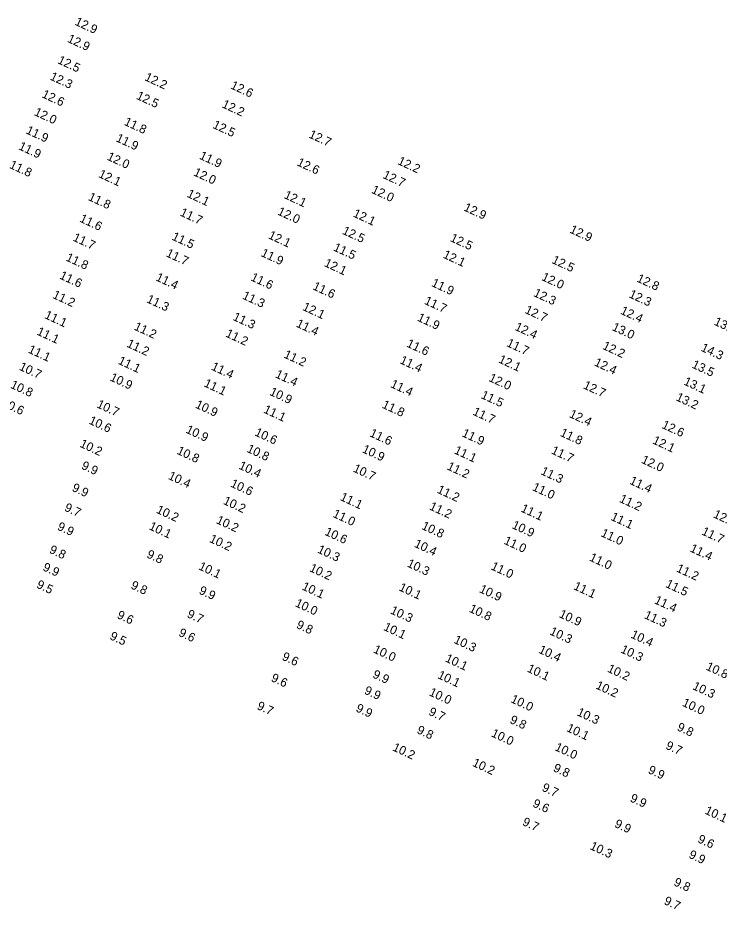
# Model space of a CAD drawing. Extents: x 988130 to 1132882, y 654656 to 841453.
# Drawn here: x 1100769 to 1101168, y 701247 to 701755 of the extents above; entities that cross this region are included whole.
import ezdxf

# ---------------------------------------------------------------- set-up
doc = ezdxf.new("R2010")
doc.units = 0
doc.layers.add('V-TOPO-SOUN', color=7, linetype='Continuous')

msp = doc.modelspace()

# ---------------------------------------------------------------- texts
at = {"layer": 'V-TOPO-SOUN'}
for s, p in [('12.9 ', (1100800.82, 701750.7)), ('12.9 ', (1100796.54, 701740.96)), ('12.5 ', (1100791.01, 701728.78)), ('12.3 ', (1100786.67, 701719.47)), ('12.2 ', (1100840.6, 701719.11)), ('12.6 ', (1100889.58, 701714.43)), ('12.6 ', (1100782.01, 701709.39)), ('12.5 ', (1100835.85, 701708.49)), ('12.2 ', (1100884.62, 701703.67)), ('12.0 ', (1100777.63, 701699.23)), ('11.8 ', (1100828.89, 701693.7)), ('11.9 ', (1100772.94, 701688.84)), ('12.5 ', (1100879.39, 701691.94)), ('11.9 ', (1100824.23, 701684.35)), ('12.7 ', (1100934.13, 701686.48)), ('11.9 ', (1100768.74, 701679.76)), ('12.0 ', (1100819.14, 701673.86)), ('11.9 ', (1100871.78, 701674.38)), ('11.8 ', (1100763.52, 701669.15)), ('12.6 ', (1100927.4, 701670.6)), ('12.2 ', (1100984.77, 701671.32)), ('12.1 ', (1100814.3, 701663.94)), ('12.0 ', (1100868.45, 701664.91)), ('12.7 ', (1100976.32, 701663.42)), ('12.1 ', (1100864.7, 701652.68)), ('12.1 ', (1100920.02, 701651.97)), ('12.0 ', (1100969.86, 701654.97)), ('11.8 ', (1100808.43, 701650.86)), ('11.7 ', (1100860.76, 701642.03)), ('12.0 ', (1100916.31, 701642.61)), ('12.9 ', (1101022.44, 701644.92)), ('11.6 ', (1100803.52, 701638.55)), ('12.1 ', (1100959.36, 701641.47)), ('12.5 ', (1100953.23, 701631.64)), ('12.9 ', (1101082.83, 701632.31)), ('11.7 ', (1100799.68, 701627.77)), ('11.5 ', (1100856.09, 701628.31)), ('12.1 ', (1100911.06, 701629.06)), ('12.5 ', (1101014.69, 701627.5)), ('11.5 ', (1100948.13, 701622.15)), ('11.8 ', (1100795.7, 701616.4)), ('11.7 ', (1100852.78, 701618.81)), ('11.9 ', (1100906.88, 701618.95)), ('12.1 ', (1101010.61, 701618.04)), ('12.1 ', (1100942.89, 701613.24)), ('12.5 ', (1101072.65, 701614.99)), ('11.6 ', (1100792.12, 701606.14)), ('11.4 ', (1100846.92, 701605.09)), ('11.6 ', (1100901.02, 701605.14)), ('11.9 ', (1101004.02, 701601.87)), ('12.0 ', (1101066.78, 701605.3)), ('12.8 ', (1101121.02, 701604.46)), ('11.6 ', (1100936.35, 701599.99)), ('12.3 ', (1101062.19, 701596.18)), ('11.2 ', (1100788.13, 701595.11)), ('11.3 ', (1100841.68, 701592.65)), ('11.3 ', (1100896.27, 701594.7)), ('11.7 ', (1100999.98, 701591.76)), ('12.3 ', (1101116.56, 701595.47)), ('12.1 ', (1100930.54, 701588.28)), ('12.7 ', (1101057.27, 701586.55)), ('12.4 ', (1101111.74, 701586.11)), ('11.1 ', (1100783.54, 701583.61)), ('11.3 ', (1100890.86, 701582.59)), ('11.9 ', (1100995.95, 701582.16)), ('11.2 ', (1100834.56, 701577.06)), ('11.4 ', (1100926.94, 701578.74)), ('12.4 ', (1101051.55, 701576.9)), ('13.0 ', (1101106.93, 701576.78)), ('13.7 ', (1101165.05, 701579.88)), ('11.1 ', (1100779.14, 701574.25)), ('11.2 ', (1100886.73, 701573.1)), ('11.2 ', (1100830.38, 701567.31)), ('11.6 ', (1100989.84, 701567.4)), ('11.7 ', (1101046.83, 701567.66)), ('12.2 ', (1101101.53, 701566.08)), ('11.1 ', (1100774.17, 701564.01)), ('11.2 ', (1100919.89, 701561.17)), ('14.3 ', (1101157.56, 701565.01)), ('11.1 ', (1100825.45, 701557.59)), ('11.4 ', (1100986.01, 701557.91)), ('12.1 ', (1101042.22, 701558.36)), ('12.4 ', (1101096.8, 701556.66)), ('10.7 ', (1100769.08, 701554.22)), ('11.4 ', (1100878.54, 701554.26)), ('13.5 ', (1101152.42, 701555.42)), ('10.9 ', (1100820.82, 701548.12)), ('11.4 ', (1100915.01, 701549.91)), ('12.0 ', (1101036.72, 701547.8)), ('13.1 ', (1101147.77, 701545.8)), ('10.8 ', (1100764.12, 701543.91)), ('11.1 ', (1100874.37, 701544.74)), ('11.4 ', (1100980.69, 701544.31)), ('12.7 ', (1101090.53, 701543.62)), ('10.9 ', (1100911.8, 701539.88)), ('11.5 ', (1101032.25, 701538.06)), ('13.2 ', (1101143.33, 701536.8)), ('10.6 ', (1100759.05, 701533.61)), ('10.7 ', (1100813.29, 701532.8)), ('10.9 ', (1100869.47, 701532.63)), ('11.8 ', (1100975.88, 701532.57)), ('11.1 ', (1100908.29, 701529.82)), ('11.7 ', (1101027.54, 701528.6)), ('12.4 ', (1101082.57, 701527.24)), ('10.6 ', (1100808.78, 701523.54)), ('12.6 ', (1101135.29, 701521.05)), ('10.9 ', (1100864.06, 701518.37)), ('10.6 ', (1100903.32, 701516.8)), ('11.6 ', (1100968.78, 701516.33)), ('11.9 ', (1101021.4, 701516.31)), ('11.8 ', (1101077.35, 701516.56)), ('10.2 ', (1100803.64, 701510.32)), ('12.1 ', (1101130.01, 701512.26)), ('10.8 ', (1100858.93, 701506.33)), ('10.8 ', (1100898.8, 701507.44)), ('10.9 ', (1100964.54, 701507.22)), ('11.1 ', (1101016.97, 701506.58)), ('11.7 ', (1101072.29, 701506.51)), ('12.0 ', (1101123.64, 701501.21)), ('9.9', (1100804.56, 701497.83)), ('10.4 ', (1100894.22, 701497.86)), ('10.7 ', (1100959.39, 701496.2)), ('11.2 ', (1101012.89, 701497.44)), ('11.3 ', (1101066.32, 701494.68)), ('10.4 ', (1100854.03, 701492.02)), ('9.9', (1100799.15, 701485.26)), ('10.6 ', (1100889.51, 701487.64)), ('11.0 ', (1101061.49, 701485.62)), ('11.4 ', (1101116.91, 701489.26)), ('11.1 ', (1100951.97, 701480)), ('11.2 ', (1101007.22, 701484.16)), ('9.7', (1100794.86, 701473.95)), ('10.2 ', (1100885.35, 701477.8)), ('11.2 ', (1101002.85, 701474.65)), ('11.2 ', (1101111.12, 701478.93)), ('10.2 ', (1100847.21, 701472.76)), ('11.0 ', (1100947.78, 701470.41)), ('11.1 ', (1101054.97, 701473.45)), ('12.0 ', (1101164.61, 701470.15)), ('10.2 ', (1100881.36, 701466.82)), ('11.1 ', (1101106.23, 701468.7)), ('9.9', (1100790.83, 701463.14)), ('10.1 ', (1100843.05, 701463.32)), ('10.6 ', (1100943.23, 701460.19)), ('10.8 ', (1100998.42, 701463.52)), ('10.9 ', (1101049.89, 701464)), ('11.0 ', (1101100.57, 701459.42)), ('11.7 ', (1101158, 701460.4)), ('10.2 ', (1100877.49, 701456.13)), ('11.0 ', (1101045.27, 701455.11)), ('9.8', (1100786.26, 701449.96)), ('10.3 ', (1100939.03, 701450.09)), ('10.4 ', (1100994.23, 701453.39)), ('11.4 ', (1101151.37, 701450.71)), ('9.8', (1100841.74, 701447.33)), ('11.0 ', (1101094.01, 701445.53)), ('9.9', (1100782.52, 701440)), ('10.1 ', (1100871.35, 701440.49)), ('10.2 ', (1100934.5, 701439.49)), ('10.3 ', (1100990.12, 701442.13)), ('11.0 ', (1101037.9, 701440.51)), ('11.2 ', (1101143.58, 701439.3)), ('9.5', (1100778.97, 701430.1)), ('9.8', (1100832.69, 701429.69)), ('10.1 ', (1100930.22, 701429.05)), ('10.1 ', (1100985.5, 701428.53)), ('11.1 ', (1101085.01, 701429.2)), ('11.5 ', (1101137.44, 701430.46)), ('9.9', (1100871.53, 701426.71)), ('10.9 ', (1101031.29, 701427.51)), ('10.0 ', (1100926.34, 701419.51)), ('11.4 ', (1101131.04, 701421.19)), ('9.7', (1100864.74, 701413.32)), ('10.3 ', (1100980.6, 701415.42)), ('10.8 ', (1101025.48, 701416.38)), ('10.9 ', (1101076.75, 701413.31)), ('9.6', (1100824.85, 701412.78)), ('11.3 ', (1101125.27, 701412.72)), ('9.8', (1100927.04, 701407.19)), ('10.1 ', (1100976.73, 701405.97)), ('10.3 ', (1101071.42, 701403.45)), ('9.5', (1100820.73, 701400.75)), ('9.6', (1100859.92, 701402.68)), ('10.3 ', (1101016.76, 701398.65)), ('10.4 ', (1101117.61, 701401.64)), ('10.0 ', (1100970.9, 701393.18)), ('10.4 ', (1101065.08, 701393.01)), ('10.3 ', (1101111.84, 701393.19)), ('9.6', (1100918.82, 701389.07)), ('10.1 ', (1101011.86, 701388.05)), ('10.8 ', (1101160.43, 701383.41)), ('9.9', (1100970.5, 701378.95)), ('10.1 ', (1101007.53, 701378.54)), ('10.1 ', (1101058.56, 701382.26)), ('10.2 ', (1101104.27, 701382.23)), ('9.6', (1100912.6, 701376.92)), ('10.2 ', (1101097.64, 701372.68)), ('9.9', (1100965.72, 701369.75)), ('10.0 ', (1101002.66, 701368.77)), ('10.3 ', (1101152.84, 701372.25)), ('10.0 ', (1101049.2, 701364.87)), ('10.0 ', (1101146.92, 701362.81)), ('9.7', (1100904.57, 701360.99)), ('9.9', (1100960.93, 701359.67)), ('9.7', (1101002.44, 701357.68)), ('9.8', (1101048.69, 701353.05)), ('10.3 ', (1101086.91, 701357.38)), ('9.8', (1100995.68, 701347.27)), ('10.1 ', (1101081.03, 701348.36)), ('9.8', (1101143.95, 701348.89)), ('10.0 ', (1101038.09, 701345.39)), ('10.2 ', (1100981.86, 701337.39)), ('10.0 ', (1101074.37, 701337.51)), ('9.7', (1101137.47, 701338.39)), ('10.2 ', (1101027.35, 701328.6)), ('9.8', (1101073.39, 701325.61)), ('9.9', (1101127.46, 701324.49)), ('9.7', (1101066.94, 701314.47)), ('9.9', (1101117.17, 701308.4)), ('9.6', (1101061.7, 701305.44)), ('10.1 ', (1101159.82, 701301.4)), ('9.7', (1101055.85, 701294.9)), ('9.9', (1101108.35, 701293.83)), ('9.6', (1101155.72, 701285.12)), ('10.3 ', (1101094.34, 701281.18)), ('9.9', (1101150.67, 701276.29)), ('9.8', (1101142.11, 701260.6)), ('9.7', (1101136.48, 701249.94))]:
    msp.add_text(s, height=5, rotation=335, dxfattribs=at).set_placement(p)

doc.saveas('drawing.dxf')
